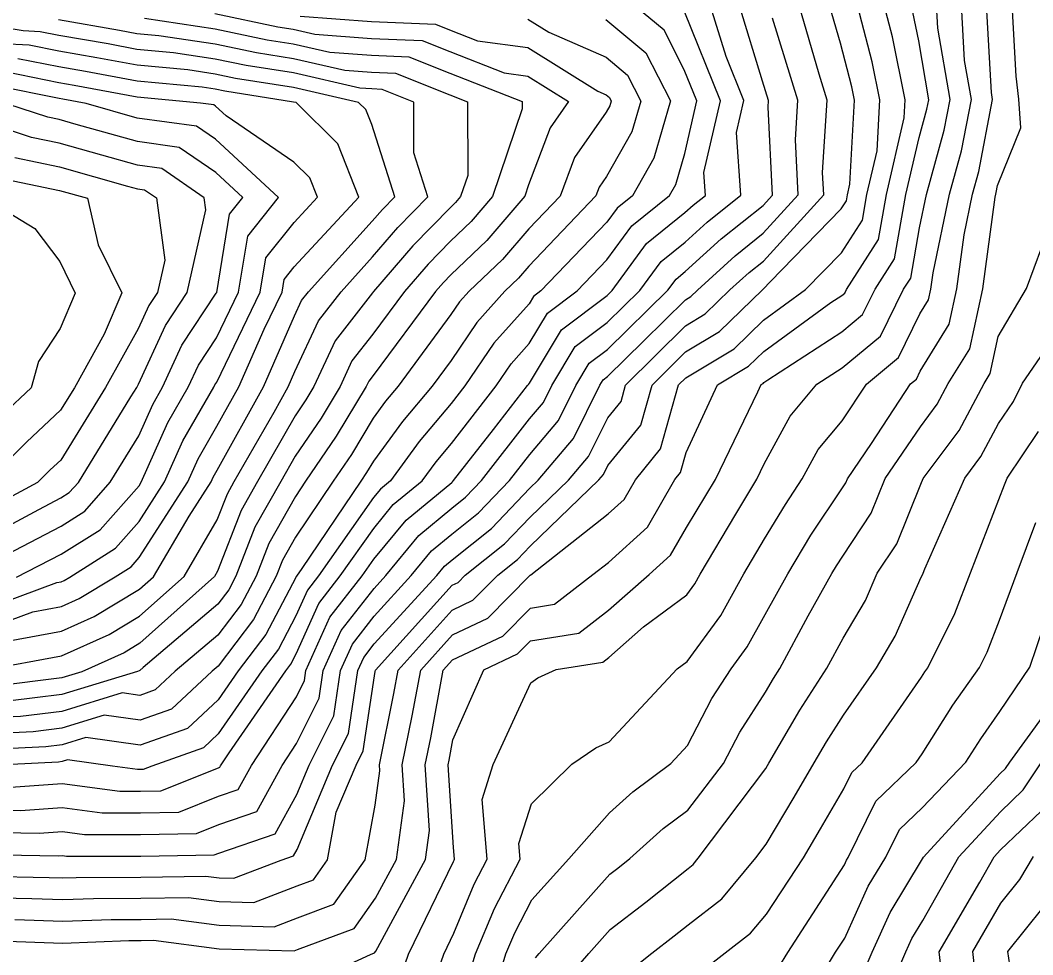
# Model space of a CAD drawing. Extents: x 42655 to 43811, y -141820 to -141156.
# Drawn here: x 42836.1 to 42902, y -141464.1 to -141403.2 of the extents above; entities that cross this region are included whole.
import ezdxf

# ---------------------------------------------------------------- set-up
doc = ezdxf.new("R2010")
doc.units = 0
doc.layers.add('ZE_HICN', color=7, linetype='Continuous')
doc.layers.add('ZE_LWCN', color=7, linetype='Continuous')

msp = doc.modelspace()

# ---------------------------------------------------------------- linework, layer by layer
at = {"layer": 'ZE_HICN'}
for points in [[(42833.726, -141456.083), (42837.31, -141456.158), (42838.814, -141456.05), (42840.241, -141456.24), (42843.903, -141456.233), (42847.541, -141456.176), (42848.989, -141455.594), (42851.457, -141454.746), (42853.117, -141451.744), (42854.052, -141450.313), (42855.519, -141447.364), (42855.79, -141445.569), (42856.959, -141442.963), (42859.093, -141440.222), (42859.854, -141439.387), (42862.011, -141436.768), (42864.157, -141435.001), (42865.052, -141434.289), (42866.093, -141433.196), (42869.218, -141429.188), (42870.126, -141428.12), (42870.675, -141427.011), (42872.195, -141424.474), (42874.277, -141422.91), (42876.404, -141420.822), (42877.791, -141418.931), (42879.341, -141417.679), (42880.768, -141416.375), (42882.964, -141414.629), (42882.685, -141410.539), (42883.164, -141408.465), (42882.006, -141405.604), (42881.003, -141402.313)], [(42834.585, -141463.156), (42838.848, -141463.302), (42843.129, -141463.139), (42843.936, -141463.138), (42844.747, -141463.125), (42849.026, -141463.688), (42853.906, -141463.813), (42854.115, -141463.733), (42857.803, -141462.36), (42859.187, -141460.392), (42860.551, -141457.872), (42861.084, -141454.04), (42860.937, -141451.708), (42861.58, -141448.508), (42862.133, -141445.539), (42864.196, -141443.249), (42866.503, -141442.158), (42869.266, -141439.365), (42869.281, -141439.362), (42869.306, -141439.343), (42874.335, -141435.369), (42875.381, -141434.425), (42876.115, -141433.149), (42877.75, -141431.139), (42878.918, -141426.973), (42879.382, -141426.514), (42882.531, -141424.618), (42884.453, -141422.757), (42887.185, -141420.772), (42889.52, -141418.382), (42890.884, -141416.255), (42891.178, -141414.59), (42891.838, -141411.743), (42892.018, -141408.424), (42891.514, -141405.942), (42890.56, -141402.268)], [(42866.695, -141467.278), (42867.678, -141464.002), (42868.249, -141462.636), (42869.364, -141460.484), (42871.766, -141457.82), (42874.426, -141454.829), (42875.932, -141453.47), (42878.409, -141451.626), (42879.494, -141450.444), (42881.085, -141447.396), (42882.337, -141445.445), (42883.382, -141444.023), (42884.542, -141441.921), (42886.025, -141439.265), (42887.534, -141436.749), (42889.592, -141433.666), (42889.804, -141433.344), (42889.909, -141433.084), (42891.468, -141430.788), (42894.016, -141426.902), (42894.392, -141426.592), (42894.645, -141426.078), (42896.53, -141423.029), (42897.029, -141420.726), (42897.502, -141417.213), (42898.058, -141414.558), (42898.462, -141413.09), (42899.359, -141408.39), (42899.283, -141407.948), (42898.969, -141402.229)], [(42854.277, -141402.977), (42858.921, -141403.326), (42863.102, -141403.495), (42864.012, -141403.862), (42865.821, -141404.571), (42869.105, -141405.022), (42873.666, -141407.855), (42874.208, -141408.09), (42874.412, -141408.259), (42874.537, -141408.505), (42874.452, -141408.798), (42874.213, -141409.22), (42872.153, -141412.168), (42871.204, -141414.684), (42869.16, -141416.82), (42867.467, -141418.801), (42865.282, -141420.874), (42864.662, -141421.565), (42864.098, -141422.398), (42860.669, -141427.058), (42859.843, -141428.039), (42859.042, -141429.139), (42857.621, -141431.501), (42856.436, -141433.241), (42853.989, -141436.876), (42853.14, -141438.381), (42852.736, -141439.421), (42851.254, -141442.246), (42848.94, -141445.279), (42848.558, -141445.603), (42845.905, -141448.085), (42843.869, -141448.803), (42841.521, -141448.478), (42838.783, -141449.313), (42836.908, -141449.547), (42833.697, -141449.705)], [(42835.349, -141443.629), (42838.754, -141443.01), (42840.88, -141442.056), (42843.829, -141440.272), (42844.739, -141439.458), (42847.058, -141435.51), (42848.491, -141433.278), (42848.629, -141432.969), (42848.881, -141432.531), (42851.899, -141427.099), (42853.922, -141422.486), (42854.384, -141421.49), (42854.827, -141420.923), (42858.982, -141416.322), (42859.647, -141415.548), (42860.44, -141414.734), (42858.952, -141410.032), (42858.563, -141409.045), (42858.091, -141408.582), (42853.853, -141407.616), (42850.081, -141407.022), (42848.761, -141406.745), (42846.976, -141406.474), (42843.67, -141406.172), (42841.046, -141405.675), (42838.577, -141405.253), (42836.64, -141404.863), (42834.883, -141404.763)], [(42833.637, -141437.027), (42837.274, -141435.077), (42838.713, -141434.332), (42839.261, -141433.987), (42839.851, -141433.318), (42843.27, -141427.745), (42843.646, -141427.138), (42843.767, -141426.921), (42845.513, -141423.102), (42846.931, -141420.96), (42848.156, -141415.574), (42848.049, -141414.792), (42845.28, -141412.893), (42843.7, -141412.676), (42841.386, -141412.023), (42838.605, -141411.24), (42836.8, -141410.867), (42833.51, -141409.782)], [(42885.438, -141464.873), (42886.018, -141463.916), (42889.706, -141458.214), (42889.846, -141457.906), (42889.95, -141457.735), (42891.747, -141454.059), (42894.378, -141451.552), (42894.761, -141450.999), (42896.767, -141447.825), (42898.509, -141445.37), (42899.002, -141444.378), (42899.808, -141442.282), (42900.954, -141439.195), (42902.18, -141435.936)], [(42889.535, -141500.876), (42884.789, -141494.758), (42884.778, -141494.748), (42884.769, -141494.735), (42883.707, -141489.86), (42883.238, -141488.58), (42883.606, -141487.188), (42884.745, -141485.296), (42886.971, -141482.399), (42889.808, -141480.004), (42891.535, -141478.317), (42894.883, -141477.093), (42895.781, -141476.196), (42896.549, -141472.076), (42898.008, -141470.023), (42898.558, -141468.359), (42898.061, -141463.86), (42899.895, -141460.714), (42901.122, -141459.178), (42902.02, -141457.678)]]:
    msp.add_lwpolyline(points, dxfattribs=at)
at = {"layer": 'ZE_LWCN'}
for points in [[(42833.733, -141457.533), (42838.54, -141457.634), (42838.822, -141457.614), (42839.088, -141457.649), (42843.91, -141457.64), (42848.699, -141457.565), (42848.997, -141457.445), (42852.658, -141456.187), (42854.068, -141453.639), (42854.869, -141451.736), (42856.474, -141448.509), (42856.918, -141445.564), (42857.691, -141443.841), (42859.102, -141442.029), (42861.517, -141439.38), (42862.844, -141437.767), (42864.165, -141436.68), (42865.897, -141435.302), (42867.91, -141433.187), (42869.229, -141431.496), (42871.102, -141429.291), (42872.236, -141427.004), (42873.101, -141425.56), (42874.285, -141424.67), (42878.215, -141420.814), (42878.751, -141420.083), (42879.35, -141419.599), (42881.68, -141417.469), (42884.418, -141415.293), (42885.032, -141414.619), (42884.741, -141408.886), (42884.768, -141408.458), (42884.38, -141407.202), (42882.887, -141402.304)], [(42833.746, -141460.345), (42836.833, -141460.407), (42838.835, -141460.475), (42840.845, -141460.399), (42843.923, -141460.393), (42847.021, -141460.345), (42849.012, -141460.607), (42851.282, -141460.665), (42854.095, -141459.583), (42855.159, -141459.187), (42856.069, -141457.893), (42856.633, -141454.79), (42857.925, -141451.722), (42858.383, -141450.8), (42859.12, -141445.916), (42859.178, -141445.625), (42859.192, -141445.553), (42864.181, -141440.014), (42864.565, -141439.832), (42865.029, -141439.363), (42867.585, -141437.328), (42869.248, -141435.582), (42871.751, -141433.169), (42873.055, -141431.634), (42874.306, -141429.111), (42875.173, -141428.046), (42875.469, -141426.989), (42879.366, -141423.128), (42880.646, -141422.357), (42882.26, -141420.795), (42883.504, -141419.657), (42884.435, -141418.918), (42888.368, -141414.604), (42888.295, -141413.149), (42888.594, -141408.44), (42888.073, -141406.755), (42886.763, -141402.286)], [(42834.85, -141453.207), (42838.8, -141452.921), (42842.546, -141453.422), (42843.89, -141453.419), (42845.226, -141453.398), (42848.971, -141451.893), (42849.055, -141451.864), (42849.111, -141451.763), (42849.665, -141450.914), (42853.348, -141445.58), (42853.675, -141445.151), (42854.025, -141444.484), (42855.495, -141441.206), (42856.901, -141439.401), (42859.075, -141436.31), (42860.344, -141434.768), (42862.233, -141433.214), (42863.13, -141431.982), (42864.137, -141430.786), (42867.051, -141427.028), (42868.021, -141425.594), (42869.195, -141424.285), (42870.384, -141422.301), (42872.327, -141420.841), (42874.258, -141418.827), (42875.871, -141416.627), (42878.319, -141414.65), (42878.728, -141413.928), (42879.314, -141411.921), (42880.108, -141408.479), (42879.288, -141406.455), (42877.983, -141403.893), (42876.111, -141402.335)], [(42835.709, -141461.781), (42838.842, -141461.889), (42841.987, -141461.769), (42843.929, -141461.765), (42845.884, -141461.735), (42849.019, -141462.147), (42852.594, -141462.239), (42854.105, -141461.658), (42856.481, -141460.773), (42858.515, -141457.882), (42859.159, -141454.338), (42859.47, -141452.103), (42859.445, -141451.715), (42860.379, -141447.067), (42860.662, -141445.546), (42864.188, -141441.632), (42865.534, -141440.995), (42867.158, -141439.353), (42868.43, -141438.341), (42869.257, -141437.472), (42873.731, -141433.16), (42874.032, -141432.806), (42874.321, -141432.223), (42876.461, -141429.592), (42877.194, -141426.981), (42879.374, -141424.821), (42881.589, -141423.488), (42884.38, -141420.785), (42884.416, -141420.752), (42884.443, -141420.73), (42884.877, -141420.254), (42889.507, -141415.515), (42889.838, -141415), (42889.909, -141414.596), (42890.069, -141413.906), (42890.366, -141408.432), (42890.189, -141407.561), (42889.457, -141404.738), (42888.735, -141402.276)], [(42855.423, -141465.632), (42858.865, -141464.043), (42859.125, -141463.946), (42859.203, -141463.834), (42862.436, -141457.863), (42862.698, -141455.976), (42862.43, -141451.701), (42862.782, -141449.949), (42863.603, -141445.532), (42864.203, -141444.867), (42867.472, -141443.32), (42869.276, -141441.497), (42870.851, -141441.245), (42873.344, -141439.324), (42874.35, -141438.53), (42876.891, -141436.236), (42878.671, -141433.137), (42879.039, -141432.685), (42879.405, -141431.381), (42881.459, -141426.961), (42883.473, -141425.749), (42884.462, -141424.791), (42888.832, -141421.616), (42889.533, -141421.161), (42889.73, -141420.998), (42889.847, -141420.759), (42891.93, -141417.511), (42892.446, -141414.584), (42893.607, -141409.58), (42893.67, -141408.416), (42892.838, -141404.322), (42892.303, -141402.26)], [(42862.326, -141467.786), (42863.631, -141464.02), (42864.286, -141462.663), (42865.619, -141459.48), (42866.466, -141457.844), (42866.124, -141453.958), (42866.845, -141451.68), (42869.298, -141446.356), (42869.749, -141446.052), (42870.945, -141445.498), (42873.99, -141445.011), (42874.379, -141444.712), (42876.641, -141442.72), (42879.448, -141440.641), (42879.97, -141439.93), (42880.323, -141439.292), (42882.643, -141435.382), (42884.016, -141433.112), (42884.496, -141432.119), (42886.184, -141429.001), (42887.913, -141426.931), (42889.555, -141425.865), (42892.061, -141423.795), (42893.561, -141420.742), (42894.023, -141420.021), (42894.601, -141416.745), (42895.056, -141414.572), (42896.208, -141410.386), (42896.586, -141408.402), (42895.791, -141403.758), (42895.707, -141402.244)], [(42864.314, -141468.623), (42865.698, -141464.011), (42866.934, -141461.058), (42868.604, -141457.835), (42868.515, -141456.827), (42869.335, -141454.236), (42871.973, -141451.656), (42873.539, -141450.599), (42874.404, -141450.198), (42878.82, -141445.461), (42879.468, -141444.981), (42881.676, -141441.976), (42883.165, -141439.279), (42884.519, -141436.997), (42885.868, -141434.749), (42886.97, -141433.098), (42888.005, -141431.185), (42889.571, -141429.31), (42891.141, -141426.916), (42893.226, -141425.194), (42894.627, -141422.343), (42895.194, -141421.426), (42895.344, -141420.734), (42895.486, -141419.677), (42896.557, -141414.565), (42897.335, -141411.738), (42897.973, -141408.396), (42897.537, -141405.853), (42897.338, -141402.236)], [(42869.604, -141464.261), (42869.834, -141463.991), (42874.445, -141458.816), (42874.955, -141458.426), (42875.735, -141457.801), (42877.908, -141455.84), (42879.513, -141454.645), (42881.836, -141451.61), (42882.9, -141449.573), (42884.566, -141446.975), (42885.093, -141446.075), (42885.509, -141445.43), (42887.359, -141442.01), (42888.899, -141439.252), (42889.201, -141438.748), (42889.613, -141438.132), (42891.46, -141435.331), (42892.367, -141433.073), (42894.661, -141429.694), (42895.757, -141428.23), (42896.469, -141426.891), (42897.866, -141424.632), (42898.714, -141420.718), (42899.518, -141414.748), (42899.559, -141414.551), (42899.589, -141414.443), (42899.676, -141413.984), (42901.187, -141410.232), (42901.065, -141408.382), (42900.891, -141406.87), (42900.629, -141402.221)], [(42848.742, -141402.808), (42852.827, -141403.665), (42853.835, -141403.824), (42855.252, -141404.147), (42858.926, -141404.422), (42862.235, -141404.557), (42864.018, -141405.275), (42867.567, -141406.666), (42869.114, -141406.879), (42871.755, -141408.518), (42870.549, -141410.243), (42869.147, -141413.961), (42868.9, -141414.694), (42866.441, -141417.571), (42864.086, -141419.805), (42863.606, -141420.298), (42863.102, -141420.884), (42859.029, -141426.366), (42858.748, -141426.725), (42858.589, -141427.068), (42856.635, -141430.319), (42854.638, -141433.249), (42853.977, -141434.231), (42852.242, -141437.304), (42851.418, -141439.427), (42850.447, -141441.278), (42848.931, -141443.265), (42846.158, -141445.614), (42844.858, -141446.83), (42843.861, -141447.181), (42842.711, -141447.022), (42838.778, -141448.222), (42836.084, -141448.559), (42833.692, -141448.676)], [(42869.097, -141403.166), (42870.468, -141404.018), (42874.196, -141405.634), (42875.603, -141406.804), (42876.465, -141408.496), (42875.877, -141410.508), (42874.233, -141413.412), (42873.757, -141414.092), (42873.538, -141414.673), (42869.172, -141419.237), (42868.492, -141420.032), (42867.616, -141420.863), (42865.782, -141422.908), (42864.112, -141425.375), (42862.881, -141427.048), (42860.938, -141429.353), (42859.055, -141431.94), (42858.607, -141432.684), (42858.234, -141433.232), (42854.406, -141438.92), (42854.058, -141439.414), (42854.031, -141439.45), (42854.002, -141439.514), (42852.061, -141443.215), (42850.245, -141445.595), (42848.951, -141447.47), (42846.951, -141449.341), (42843.876, -141450.425), (42840.33, -141449.933), (42838.788, -141450.404), (42837.732, -141450.536), (42833.701, -141450.734)], [(42874.185, -141403.179), (42876.793, -141405.348), (42878.392, -141408.487), (42877.303, -141412.218), (42875.919, -141414.662), (42874.911, -141415.476), (42874.247, -141416.381), (42869.96, -141420.852), (42869.478, -141421.214), (42869.183, -141421.707), (42866.902, -141424.251), (42865.015, -141427.038), (42864.125, -141428.186), (42862.034, -141430.668), (42860.173, -141433.223), (42859.511, -141433.768), (42859.066, -141434.309), (42855.479, -141439.408), (42854.763, -141440.328), (42854.013, -141441.999), (42852.868, -141444.183), (42851.796, -141445.588), (42848.961, -141449.694), (42847.998, -141450.596), (42844.63, -141451.784), (42844.068, -141452.009), (42843.884, -141452.012), (42843.698, -141452.013), (42842.074, -141451.796), (42839.14, -141451.389), (42838.793, -141451.495), (42838.556, -141451.524), (42833.706, -141451.763)], [(42833.72, -141454.633), (42836.08, -141454.683), (42838.807, -141454.486), (42841.393, -141454.831), (42843.897, -141454.826), (42846.383, -141454.787), (42848.98, -141453.744), (42850.256, -141453.305), (42851.114, -141451.753), (42854.038, -141447.277), (42854.565, -141446.219), (42854.662, -141445.574), (42856.227, -141442.084), (42858.322, -141439.394), (42859.084, -141438.31), (42861.177, -141435.768), (42864.149, -141433.322), (42864.208, -141433.276), (42864.276, -141433.204), (42866.873, -141429.874), (42869.086, -141427.019), (42869.141, -141426.938), (42869.207, -141426.864), (42871.289, -141423.387), (42874.269, -141421.149), (42874.593, -141420.83), (42876.831, -141417.779), (42879.332, -141415.759), (42879.856, -141415.28), (42880.662, -141414.639), (42880.56, -141413.138), (42881.636, -141408.472), (42879.271, -141402.627)], [(42833.74, -141458.947), (42837.958, -141459.032), (42838.828, -141459.062), (42839.703, -141459.029), (42843.916, -141459.02), (42848.158, -141458.955), (42849.005, -141459.066), (42849.97, -141459.091), (42853.048, -141457.907), (42853.859, -141457.628), (42854.084, -141457.222), (42856.397, -141451.729), (42857.429, -141449.654), (42858.046, -141445.558), (42858.423, -141444.719), (42859.11, -141443.837), (42863.18, -141439.372), (42863.677, -141438.767), (42864.173, -141438.36), (42866.741, -141436.315), (42869.239, -141433.691), (42869.771, -141433.178), (42872.079, -141430.463), (42873.797, -141426.997), (42874.006, -141426.647), (42874.293, -141426.431), (42876.642, -141424.126), (42879.358, -141421.435), (42879.704, -141421.227), (42880.14, -141420.805), (42882.592, -141418.563), (42884.426, -141417.105), (42886.7, -141414.611), (42886.518, -141411.017), (42886.681, -141408.449), (42885.027, -141403.101)], [(42838.568, -141403.199), (42842.519, -141403.874), (42843.66, -141404.09), (42845.099, -141404.221), (42848.752, -141404.777), (42851.454, -141405.344), (42853.844, -141405.72), (42857.201, -141406.485), (42858.936, -141406.615), (42860.499, -141406.679), (42864.032, -141408.102), (42865.172, -141408.549), (42865.195, -141413.333), (42864.73, -141414.714), (42864.391, -141415.111), (42864.066, -141415.419), (42861.627, -141417.923), (42859.064, -141420.903), (42859.004, -141420.984), (42856.566, -141424.108), (42855.186, -141427.084), (42854.664, -141427.953), (42853.953, -141428.996), (42851.512, -141433.264), (42850.446, -141435.15), (42848.912, -141439.103), (42848.715, -141439.439), (42843.845, -141443.793), (42842.836, -141444.404), (42840.074, -141445.642), (42838.768, -141446.041), (42834.436, -141446.582)], [(42844.16, -141403.095), (42848.747, -141403.792), (42852.14, -141404.504), (42853.84, -141404.772), (42856.226, -141405.316), (42858.931, -141405.519), (42861.367, -141405.618), (42864.025, -141406.689), (42868.73, -141408.533), (42868.733, -141409.007), (42866.815, -141414.704), (42865.416, -141416.341), (42864.076, -141417.612), (42862.617, -141419.11), (42861.083, -141420.894), (42859.016, -141423.675), (42857.657, -141425.417), (42856.888, -141427.076), (42855.649, -141429.136), (42853.965, -141431.607), (42853.021, -141433.257), (42851.344, -141436.227), (42850.1, -141439.433), (42849.64, -141440.31), (42848.922, -141441.251), (42844.069, -141445.361), (42843.854, -141445.554), (42843.815, -141445.578), (42843.709, -141445.625), (42838.773, -141447.132), (42835.26, -141447.57)], [(42860.717, -141465.856), (42861.349, -141464.031), (42864.264, -141457.995), (42864.303, -141457.902), (42864.328, -141457.854), (42864.26, -141457.084), (42863.922, -141451.694), (42863.983, -141451.39), (42864.227, -141450.075), (42866.248, -141445.52), (42868.442, -141444.483), (42869.286, -141443.629), (42872.42, -141443.128), (42874.364, -141441.631), (42877.004, -141439.307), (42878.4, -141438.046), (42879.428, -141436.259), (42881.324, -141433.124), (42884.078, -141427.429), (42884.302, -141426.948), (42884.416, -141426.879), (42884.472, -141426.825), (42884.719, -141426.645), (42889.544, -141423.513), (42890.895, -141422.397), (42891.704, -141420.751), (42892.977, -141418.766), (42893.715, -141414.579), (42894.574, -141410.877), (42895.081, -141409.034), (42895.2, -141408.409), (42894.544, -141404.581), (42894.162, -141402.703)], [(42833.802, -141445.521), (42838.761, -141444.619), (42841.858, -141443.23), (42843.837, -141442.033), (42846.727, -141439.449), (42848.896, -141435.754), (42849.549, -141434.073), (42850.002, -141433.271), (42852.591, -141428.743), (42853.509, -141427.092), (42853.939, -141426.111), (42855.475, -141422.799), (42856.947, -141420.913), (42858.993, -141418.648), (42860.637, -141416.736), (42862.596, -141414.724), (42861.695, -141411.877), (42861.68, -141408.565), (42859.631, -141407.74), (42858.942, -141407.712), (42858.176, -141407.654), (42853.849, -141406.668), (42850.767, -141406.183), (42848.756, -141405.761), (42846.037, -141405.348), (42843.665, -141405.131), (42841.782, -141404.774), (42838.573, -141404.226), (42837.361, -141403.982), (42836.262, -141403.92), (42832.792, -141403.371)], [(42833.665, -141442.939), (42836.896, -141441.737), (42838.746, -141441.401), (42839.901, -141440.883), (42842.237, -141439.47), (42843.282, -141438.811), (42843.819, -141438.202), (42846.976, -141433.285), (42847.645, -141431.788), (42848.868, -141429.664), (42850.289, -141427.107), (42851.94, -141423.342), (42853.107, -141420.931), (42853.242, -141420.119), (42853.907, -141419.286), (42858.113, -141414.745), (42856.744, -141411.271), (42854.02, -141408.601), (42853.857, -141408.564), (42849.394, -141407.862), (42848.765, -141407.73), (42847.915, -141407.601), (42843.675, -141407.213), (42840.309, -141406.575), (42838.582, -141406.28), (42835.92, -141405.745)], [(42833.659, -141441.625), (42838.443, -141439.845), (42838.739, -141439.792), (42838.923, -141439.709), (42839.296, -141439.483), (42842.277, -141437.605), (42843.808, -141435.867), (42845.462, -141433.292), (42846.661, -141430.608), (42848.672, -141427.114), (42848.738, -141426.971), (42848.854, -141426.795), (42851.69, -141420.937), (42852.06, -141418.701), (42853.894, -141416.406), (42855.421, -141414.757), (42854.924, -141413.496), (42853.876, -141412.469), (42849.467, -141409.463), (42848.77, -141408.82), (42848.668, -141408.75), (42847.795, -141408.63), (42843.68, -141408.254), (42839.573, -141407.475), (42838.587, -141407.307), (42835.199, -141406.626)], [(42835.835, -141439.499), (42838.73, -141438), (42841.272, -141436.399), (42843.798, -141433.533), (42843.948, -141433.299), (42845.677, -141429.427), (42847.004, -141427.122), (42847.663, -141425.682), (42848.841, -141423.902), (42850.273, -141420.944), (42850.878, -141417.283), (42852.887, -141414.769), (42848.781, -141410.983), (42847.539, -141410.131), (42843.686, -141409.602), (42840.361, -141408.665), (42838.836, -141408.376), (42838.592, -141408.334), (42834.478, -141407.507)], [(42834.666, -141438.266), (42838.722, -141436.166), (42840.267, -141435.193), (42841.927, -141433.308), (42843.782, -141430.285), (42844.693, -141428.247), (42845.336, -141427.13), (42846.588, -141424.392), (42848.827, -141421.009), (42848.855, -141420.951), (42849.696, -141415.866), (42850.564, -141414.78), (42848.791, -141413.145), (42846.409, -141411.512), (42843.693, -141411.139), (42839.714, -141410.017), (42838.598, -141409.703), (42837.874, -141409.553), (42835.251, -141408.689)], [(42835.725, -141412.18), (42838.613, -141412.776), (42843.058, -141414.03), (42843.707, -141414.213), (42844.151, -141414.273), (42844.928, -141414.806), (42845.479, -141418.847), (42844.996, -141420.969), (42844.438, -141421.813), (42843.75, -141423.317), (42841.619, -141427.147), (42838.702, -141431.864), (42838.025, -141432.504), (42837.192, -141433.33), (42833.629, -141435.24)], [(42834.651, -141413.493), (42838.62, -141414.313), (42840.443, -141414.827), (42841.143, -141417.861), (42842.679, -141420.979), (42841.525, -141423.681), (42839.592, -141427.156), (42838.686, -141428.62), (42836.507, -141430.682), (42833.822, -141433.346)], [(42833.825, -141414.858), (42837.017, -141416.799), (42838.641, -141418.944), (42839.65, -141420.994), (42838.662, -141423.309), (42837.251, -141425.447), (42836.776, -141427.17), (42834.988, -141428.86)], [(42871.198, -141466.174), (42873.075, -141463.976), (42874.461, -141462.42), (42876.796, -141460.634), (42879.531, -141458.444), (42879.864, -141458.187), (42880.201, -141457.78), (42884.589, -141451.942), (42884.708, -141451.742), (42884.793, -141451.596), (42886.816, -141448.142), (42888.574, -141445.416), (42889.637, -141443.45), (42891.077, -141440.999), (42891.849, -141439.238), (42893.116, -141437.317), (42894.679, -141433.425), (42894.84, -141433.061), (42897.178, -141429.935), (42898.803, -141426.88), (42899.202, -141426.235), (42899.722, -141423.833), (42901.57, -141420.705), (42902.567, -141418.016)], [(42874.479, -141466.112), (42877.179, -141463.957), (42878.636, -141462.842), (42879.548, -141462.112), (42881.732, -141460.427), (42883.943, -141457.763), (42884.612, -141456.872), (42886.431, -141453.809), (42887.734, -141451.583), (42888.538, -141450.209), (42889.661, -141448.469), (42891.808, -141445.401), (42893.023, -141443.333), (42894.707, -141439.493), (42894.79, -141439.326), (42894.829, -141439.224), (42894.941, -141438.937), (42897.546, -141433.049), (42898.6, -141431.64), (42899.749, -141429.48), (42900.714, -141428.049), (42901.294, -141426.869), (42904.801, -141421.773)], [(42880.497, -141465.075), (42881.957, -141463.935), (42883.599, -141462.668), (42884.633, -141461.422), (42887.042, -141457.748), (42888.154, -141455.876), (42889.683, -141453.263), (42890.201, -141452.204), (42890.868, -141451.568), (42894.738, -141445.988), (42894.952, -141445.648), (42895.139, -141445.385), (42896.896, -141441.852), (42897.913, -141439.21), (42899.772, -141434.442), (42900.134, -141433.48), (42900.298, -141433.036), (42902.344, -141430.004)], [(42887.239, -141467.035), (42889.14, -141463.901), (42889.729, -141462.991), (42891.263, -141459.607), (42892.408, -141457.723), (42893.293, -141455.913), (42894.777, -141454.498), (42897.612, -141451.536), (42898.581, -141450.002), (42899.836, -141448.233), (42901.787, -141445.354), (42903.141, -141441.306)], [(42889.752, -141468.024), (42891.509, -141463.89), (42892.681, -141461.307), (42894.793, -141457.832), (42894.861, -141457.712), (42899.855, -141452.271), (42900.198, -141451.942), (42900.475, -141451.523), (42904.911, -141445.424)], [(42882.611, -141497.398), (42880.794, -141494.754), (42880.565, -141493.702), (42879.684, -141491.3), (42878.109, -141488.604), (42879.655, -141484.966), (42880.16, -141483.054), (42880.536, -141482.43), (42881.7, -141478.773), (42883.727, -141476.252), (42884.699, -141475.542), (42888.19, -141474.304), (42889.774, -141472.683), (42891.558, -141470.053), (42892.497, -141466.717), (42893.703, -141463.88), (42894.098, -141463.008), (42894.812, -141461.834), (42897.164, -141457.701), (42899.867, -141454.756), (42901.353, -141453.327), (42902.551, -141451.513)], [(42883.695, -141496.073), (42882.781, -141494.744), (42882.136, -141491.781), (42880.967, -141488.59), (42881.883, -141485.121), (42883.511, -141482.416), (42883.85, -141481.352), (42884.721, -141480.269), (42888.188, -141478.183), (42889.793, -141476.827), (42890.069, -141476.558), (42890.999, -141476.218), (42893.105, -141472.171), (42894.551, -141470.039), (42894.845, -141468.993), (42896.05, -141465.349), (42895.887, -141463.87), (42898.521, -141459.35), (42899.466, -141457.69), (42899.878, -141457.241), (42902.508, -141454.713)], [(42889.898, -141499.298), (42886.32, -141494.728), (42885.402, -141489.343), (42885.322, -141488.57), (42889.822, -141482.916), (42890.086, -141482.707), (42890.64, -141482.382), (42893.001, -141480.076), (42894.893, -141479.384), (42898.093, -141476.185), (42898.437, -141474.341), (42899.948, -141472.214), (42902.54, -141470.001), (42901.071, -141468.629), (42900.355, -141463.849), (42902.636, -141460.994)]]:
    msp.add_lwpolyline(points, dxfattribs=at)

doc.saveas('drawing.dxf')
